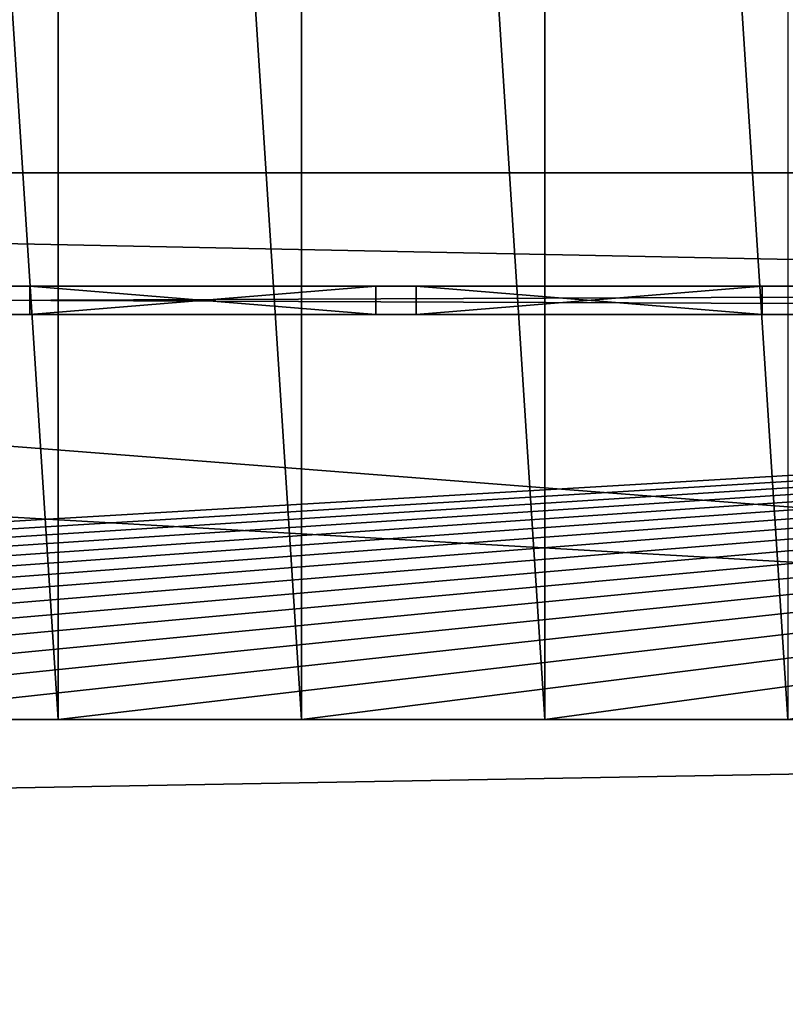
# Model space of a CAD drawing. Extents: x 22936 to 50368, y -4877 to 31080.
# Tile 327 of 601: x 47604 to 47793, y 1550 to 1793. Entities that reach past the tile are written whole.
import ezdxf

# ---------------------------------------------------------------- set-up
doc = ezdxf.new("R2010")
doc.units = 0
for name, color, linetype in [('01_GROS_OEUVRE', 251, 'CONTINUOUS'), ('04_MENUISERIES_EXT_', 40, 'CONTINUOUS'), ('05_VITRAGES', 40, 'CONTINUOUS'), ('08_AMENAGEMENTS_EXTERIEURS', 253, 'CONTINUOUS')]:
    doc.layers.add(name, color=color, linetype=linetype)

# ---------------------------------------------------------------- blocks, each defined once
blk = doc.blocks.new('GROUPER_19')
at = {"layer": '04_MENUISERIES_EXT_', "color": 251}
for p, q in [((2568, 7, 205), (4298, 7, 205)), ((4298, 7, 15), (2568, 7, 15)), ((3438, 7, 193), (3438, 7, 27)), ((3438, 7, 27), (3523.33, 7, 27)), ((3523.33, 7, 193), (3438, 7, 193)), ((3438, 0, 27), (3438, 7, 27)), ((3438, 0, 193), (3438, 7, 193)), ((3523.33, 7, 27), (3523.33, 7, 193)), ((3523.33, 0, 27), (3523.33, 7, 27)), ((3523.33, 0, 193), (3523.33, 7, 193)), ((3618.67, 7, 193), (3533.33, 7, 193)), ((3533.33, 7, 27), (3618.67, 7, 27)), ((3533.33, 0, 27), (3533.33, 7, 27)), ((3533.33, 7, 193), (3533.33, 7, 27)), ((3533.33, 0, 193), (3533.33, 7, 193)), ((3618.67, 0, 193), (3618.67, 7, 193)), ((3618.67, 7, 27), (3618.67, 7, 193)), ((3618.67, 0, 27), (3618.67, 7, 27)), ((4298, 0, 15), (2568, 0, 15)), ((2568, 0, 205), (4298, 0, 205)), ((3433, 0, 22), (3528.33, 0, 22)), ((3528.33, 0, 198), (3433, 0, 198)), ((3438, 0, 193), (3438, 0, 27)), ((3523.33, 0, 193), (3438, 0, 193)), ((3438, 0, 27), (3523.33, 0, 27)), ((3523.33, 0, 27), (3523.33, 0, 193)), ((3528.33, 0, 22), (3623.67, 0, 22)), ((3528.33, 0, 22), (3528.33, 0, 198)), ((3623.67, 0, 198), (3528.33, 0, 198)), ((3533.33, 0, 193), (3533.33, 0, 27)), ((3618.67, 0, 193), (3533.33, 0, 193)), ((3533.33, 0, 27), (3618.67, 0, 27)), ((3618.67, 0, 27), (3618.67, 0, 193)), ((3623.67, 0, 22), (3623.67, 0, 198)), ((3623.67, 0, 22), (3719, 0, 22)), ((3719, 0, 198), (3623.67, 0, 198))]:
    blk.add_line(p, q, dxfattribs=at)
mesh = blk.add_polyface(dxfattribs=at)
corners = [(4298, 0, 205), (2568, 7, 205), (2568, 0, 205), (4298, 7, 205)]
mesh.append_faces([[corners[k] for k in face] for face in [(0, 1, 2), (1, 0, 3)]], dxfattribs={"vtx0": -1, "color": 251})
mesh = blk.add_polyface(dxfattribs=at)
corners = [(2568, 7, 15), (2580, 7, 27), (4298, 7, 15), (2568, 7, 205), (2580, 7, 193), (2665.33, 7, 193), (2675.33, 7, 193), (2760.67, 7, 193), (2770.67, 7, 193), (2951.33, 7, 193), (2961.33, 7, 193), (3046.67, 7, 193), (3056.67, 7, 193), (3142, 7, 193), (3152, 7, 193), (3428, 7, 193), (3438, 7, 193), (3523.33, 7, 193), (3533.33, 7, 193), (3618.67, 7, 193), (3628.67, 7, 193), (3714, 7, 193), (3724, 7, 193), (3809.33, 7, 193), (3819.33, 7, 193), (4000, 7, 193), (4010, 7, 193), (4095.33, 7, 193), (4105.33, 7, 193), (4190.67, 7, 193), (4200.67, 7, 193), (4286, 7, 193), (4286, 7, 27), (4298, 7, 205), (2665.33, 7, 27), (2675.33, 7, 27), (2760.67, 7, 27), (2770.67, 7, 27), (2861, 7, 27), (2951.33, 7, 27), (2961.33, 7, 27), (3046.67, 7, 27), (3056.67, 7, 27), (3142, 7, 27), (3152, 7, 27), (3428, 7, 27), (3438, 7, 27), (3523.33, 7, 27), (3533.33, 7, 27), (3618.67, 7, 27), (3628.67, 7, 27), (3714, 7, 27), (3724, 7, 27), (3809.33, 7, 27), (3819.33, 7, 27), (4000, 7, 27), (4010, 7, 27), (4095.33, 7, 27), (4105.33, 7, 27), (4190.67, 7, 27), (4200.67, 7, 27)]
mesh.append_faces([[corners[k] for k in face] for face in [(0, 1, 2), (1, 3, 4), (4, 3, 5), (6, 3, 7), (8, 3, 9), (10, 3, 11), (12, 3, 13), (14, 3, 15), (16, 3, 17), (18, 3, 19), (20, 3, 21), (22, 3, 23), (24, 3, 25), (26, 3, 27), (28, 3, 29), (30, 3, 31), (2, 32, 33), (32, 59, 60), (33, 31, 3), (29, 60, 59), (60, 29, 30), (27, 58, 57), (58, 27, 28), (25, 56, 55), (56, 25, 26), (23, 54, 53), (54, 23, 24), (21, 52, 51), (52, 21, 22), (19, 50, 49), (50, 19, 20), (17, 48, 47), (48, 17, 18), (15, 46, 45), (46, 15, 16), (13, 44, 43), (44, 13, 14), (11, 42, 41), (42, 11, 12), (9, 40, 39), (40, 9, 10), (7, 37, 36), (37, 7, 8), (5, 35, 34), (35, 5, 6)]], dxfattribs={"vtx0": -1, "vtx1": -1, "color": 251})
mesh.append_faces([[corners[k] for k in face] for face in [(5, 3, 6), (7, 3, 8), (9, 3, 10), (11, 3, 12), (13, 3, 14), (15, 3, 16), (17, 3, 18), (19, 3, 20), (21, 3, 22), (23, 3, 24), (25, 3, 26), (27, 3, 28), (29, 3, 30), (32, 2, 1), (32, 34, 35), (32, 36, 37), (32, 39, 40), (32, 41, 42), (32, 43, 44), (32, 45, 46), (32, 47, 48), (32, 49, 50), (32, 51, 52), (32, 53, 54), (32, 55, 56), (32, 57, 58)]], dxfattribs={"vtx0": -1, "vtx1": -1, "vtx2": -1, "color": 251})
mesh.append_faces([[corners[k] for k in face] for face in [(1, 0, 3), (32, 1, 34), (32, 35, 36), (32, 37, 38), (32, 38, 39), (32, 40, 41), (32, 42, 43), (32, 44, 45), (32, 46, 47), (32, 48, 49), (32, 50, 51), (32, 52, 53), (32, 54, 55), (32, 56, 57), (32, 58, 59), (33, 32, 31)]], dxfattribs={"vtx0": -1, "vtx2": -1, "color": 251})
mesh = blk.add_polyface(dxfattribs=at)
corners = [(4298, 7, 15), (2568, 0, 15), (2568, 7, 15), (4298, 0, 15)]
mesh.append_faces([[corners[k] for k in face] for face in [(0, 1, 2), (1, 0, 3)]], dxfattribs={"vtx0": -1, "color": 251})
mesh = blk.add_polyface(dxfattribs=at)
corners = [(3523.33, 0, 27), (3438, 7, 27), (3438, 0, 27), (3523.33, 7, 27)]
mesh.append_faces([[corners[k] for k in face] for face in [(0, 1, 2), (1, 0, 3)]], dxfattribs={"vtx0": -1, "color": 251})
mesh = blk.add_polyface(dxfattribs=at)
corners = [(3523.33, 7, 193), (3438, 0, 193), (3438, 7, 193), (3523.33, 0, 193)]
mesh.append_faces([[corners[k] for k in face] for face in [(0, 1, 2), (1, 0, 3)]], dxfattribs={"vtx0": -1, "color": 251})
mesh = blk.add_polyface(dxfattribs=at)
corners = [(3438, 7, 27), (3438, 0, 193), (3438, 0, 27), (3438, 7, 193)]
mesh.append_faces([[corners[k] for k in face] for face in [(0, 1, 2), (1, 0, 3)]], dxfattribs={"vtx0": -1, "color": 251})
mesh = blk.add_polyface(dxfattribs=at)
corners = [(3523.33, 7, 193), (3523.33, 0, 27), (3523.33, 0, 193), (3523.33, 7, 27)]
mesh.append_faces([[corners[k] for k in face] for face in [(0, 1, 2), (1, 0, 3)]], dxfattribs={"vtx0": -1, "color": 251})
mesh = blk.add_polyface(dxfattribs=at)
corners = [(3533.33, 7, 27), (3533.33, 0, 193), (3533.33, 0, 27), (3533.33, 7, 193)]
mesh.append_faces([[corners[k] for k in face] for face in [(0, 1, 2), (1, 0, 3)]], dxfattribs={"vtx0": -1, "color": 251})
mesh = blk.add_polyface(dxfattribs=at)
corners = [(3618.67, 7, 193), (3533.33, 0, 193), (3533.33, 7, 193), (3618.67, 0, 193)]
mesh.append_faces([[corners[k] for k in face] for face in [(0, 1, 2), (1, 0, 3)]], dxfattribs={"vtx0": -1, "color": 251})
mesh = blk.add_polyface(dxfattribs=at)
corners = [(3618.67, 0, 27), (3533.33, 7, 27), (3533.33, 0, 27), (3618.67, 7, 27)]
mesh.append_faces([[corners[k] for k in face] for face in [(0, 1, 2), (1, 0, 3)]], dxfattribs={"vtx0": -1, "color": 251})
mesh = blk.add_polyface(dxfattribs=at)
corners = [(3618.67, 7, 193), (3618.67, 0, 27), (3618.67, 0, 193), (3618.67, 7, 27)]
mesh.append_faces([[corners[k] for k in face] for face in [(0, 1, 2), (1, 0, 3)]], dxfattribs={"vtx0": -1, "color": 251})
mesh = blk.add_polyface(dxfattribs=at)
corners = [(4298, 0, 15), (4291, 0, 22), (2568, 0, 15), (4298, 0, 205), (4291, 0, 198), (4195.67, 0, 198), (4100.33, 0, 198), (4005, 0, 198), (3814.33, 0, 198), (3719, 0, 198), (3623.67, 0, 198), (3528.33, 0, 198), (3433, 0, 198), (3147, 0, 198), (3051.67, 0, 198), (2956.33, 0, 198), (2765.67, 0, 198), (2670.33, 0, 198), (2575, 0, 198), (2575, 0, 22), (2568, 0, 205), (4195.67, 0, 22), (4100.33, 0, 22), (4005, 0, 22), (3814.33, 0, 22), (3719, 0, 22), (3623.67, 0, 22), (3528.33, 0, 22), (3433, 0, 22), (3147, 0, 22), (3051.67, 0, 22), (2956.33, 0, 22), (2861, 0, 22), (2765.67, 0, 22), (2670.33, 0, 22)]
mesh.append_faces([[corners[k] for k in face] for face in [(19, 33, 34)]], dxfattribs={"vtx0": -1, "color": 251})
mesh.append_faces([[corners[k] for k in face] for face in [(0, 1, 2), (1, 3, 4), (4, 3, 5), (5, 3, 6), (6, 3, 7), (7, 3, 8), (8, 3, 9), (9, 3, 10), (10, 3, 11), (11, 3, 12), (12, 3, 13), (13, 3, 14), (14, 3, 15), (15, 3, 16), (16, 3, 17), (17, 3, 18), (2, 19, 20), (20, 18, 3)]], dxfattribs={"vtx0": -1, "vtx1": -1, "color": 251})
mesh.append_faces([[corners[k] for k in face] for face in [(19, 2, 1)]], dxfattribs={"vtx0": -1, "vtx1": -1, "vtx2": -1, "color": 251})
mesh.append_faces([[corners[k] for k in face] for face in [(1, 0, 3), (19, 1, 21), (19, 21, 22), (19, 22, 23), (19, 23, 24), (19, 24, 25), (19, 25, 26), (19, 26, 27), (19, 27, 28), (19, 28, 29), (19, 29, 30), (19, 30, 31), (19, 31, 32), (19, 32, 33), (20, 19, 18)]], dxfattribs={"vtx0": -1, "vtx2": -1, "color": 251})
mesh = blk.add_polyface(dxfattribs=at)
corners = [(3528.33, 0, 22), (3523.33, 0, 27), (3433, 0, 22), (3528.33, 0, 198), (3523.33, 0, 193), (3438, 0, 193), (3438, 0, 27), (3433, 0, 198)]
mesh.append_faces([[corners[k] for k in face] for face in [(0, 1, 2), (1, 3, 4), (4, 3, 5), (2, 6, 7), (6, 2, 1), (7, 5, 3)]], dxfattribs={"vtx0": -1, "vtx1": -1, "color": 251})
mesh.append_faces([[corners[k] for k in face] for face in [(1, 0, 3), (7, 6, 5)]], dxfattribs={"vtx0": -1, "vtx2": -1, "color": 251})
mesh = blk.add_polyface(dxfattribs=at)
corners = [(3623.67, 0, 22), (3618.67, 0, 27), (3528.33, 0, 22), (3623.67, 0, 198), (3618.67, 0, 193), (3533.33, 0, 193), (3533.33, 0, 27), (3528.33, 0, 198)]
mesh.append_faces([[corners[k] for k in face] for face in [(0, 1, 2), (1, 3, 4), (4, 3, 5), (2, 6, 7), (6, 2, 1), (7, 5, 3)]], dxfattribs={"vtx0": -1, "vtx1": -1, "color": 251})
mesh.append_faces([[corners[k] for k in face] for face in [(1, 0, 3), (7, 6, 5)]], dxfattribs={"vtx0": -1, "vtx2": -1, "color": 251})
mesh = blk.add_polyface(dxfattribs=at)
corners = [(3719, 0, 22), (3714, 0, 27), (3623.67, 0, 22), (3719, 0, 198), (3714, 0, 193), (3628.67, 0, 193), (3628.67, 0, 27), (3623.67, 0, 198)]
mesh.append_faces([[corners[k] for k in face] for face in [(0, 1, 2), (1, 3, 4), (4, 3, 5), (2, 6, 7), (6, 2, 1), (7, 5, 3)]], dxfattribs={"vtx0": -1, "vtx1": -1, "color": 251})
mesh.append_faces([[corners[k] for k in face] for face in [(1, 0, 3), (7, 6, 5)]], dxfattribs={"vtx0": -1, "vtx2": -1, "color": 251})
blk = doc.blocks.new('GROUPER_20')
at = {"layer": '05_VITRAGES', "color": 8}
for p, q in [((3426, 11.1, 181), (3511.33, 11.1, 181)), ((3511.33, 11.1, 15), (3426, 11.1, 15)), ((3426, 11.1, 15), (3426, 11.1, 181)), ((3426, 4.1, 181), (3426, 11.1, 181)), ((3426, 4.1, 15), (3426, 11.1, 15)), ((3511.33, 11.1, 181), (3511.33, 11.1, 15)), ((3511.33, 4.1, 181), (3511.33, 11.1, 181)), ((3511.33, 4.1, 15), (3511.33, 11.1, 15)), ((3521.33, 11.1, 15), (3606.67, 11.1, 15)), ((3521.33, 4.1, 15), (3521.33, 11.1, 15)), ((3521.33, 11.1, 181), (3521.33, 11.1, 15)), ((3606.67, 11.1, 181), (3521.33, 11.1, 181)), ((3521.33, 4.1, 181), (3521.33, 11.1, 181)), ((3606.67, 4.1, 181), (3606.67, 11.1, 181)), ((3606.67, 4.1, 15), (3606.67, 11.1, 15)), ((3606.67, 11.1, 15), (3606.67, 11.1, 181)), ((3426, 4.1, 181), (3511.33, 4.1, 181)), ((3511.33, 4.1, 15), (3426, 4.1, 15)), ((3426, 4.1, 15), (3426, 4.1, 181)), ((3511.33, 4.1, 181), (3511.33, 4.1, 15)), ((3521.33, 4.1, 15), (3606.67, 4.1, 15)), ((3606.67, 4.1, 181), (3521.33, 4.1, 181)), ((3521.33, 4.1, 181), (3521.33, 4.1, 15)), ((3606.67, 4.1, 15), (3606.67, 4.1, 181))]:
    blk.add_line(p, q, dxfattribs=at)
mesh = blk.add_polyface(dxfattribs=at)
corners = [(3426, 11.1, 181), (3511.33, 11.1, 15), (3426, 11.1, 15), (3511.33, 11.1, 181)]
mesh.append_faces([[corners[k] for k in face] for face in [(0, 1, 2), (1, 0, 3)]], dxfattribs={"vtx0": -1, "color": 8})
mesh = blk.add_polyface(dxfattribs=at)
corners = [(3426, 11.1, 181), (3426, 4.1, 15), (3426, 4.1, 181), (3426, 11.1, 15)]
mesh.append_faces([[corners[k] for k in face] for face in [(0, 1, 2), (1, 0, 3)]], dxfattribs={"vtx0": -1, "color": 8})
mesh = blk.add_polyface(dxfattribs=at)
corners = [(3511.33, 11.1, 15), (3426, 4.1, 15), (3426, 11.1, 15), (3511.33, 4.1, 15)]
mesh.append_faces([[corners[k] for k in face] for face in [(0, 1, 2), (1, 0, 3)]], dxfattribs={"vtx0": -1, "color": 8})
mesh = blk.add_polyface(dxfattribs=at)
corners = [(3511.33, 4.1, 181), (3426, 11.1, 181), (3426, 4.1, 181), (3511.33, 11.1, 181)]
mesh.append_faces([[corners[k] for k in face] for face in [(0, 1, 2), (1, 0, 3)]], dxfattribs={"vtx0": -1, "color": 8})
mesh = blk.add_polyface(dxfattribs=at)
corners = [(3511.33, 11.1, 15), (3511.33, 4.1, 181), (3511.33, 4.1, 15), (3511.33, 11.1, 181)]
mesh.append_faces([[corners[k] for k in face] for face in [(0, 1, 2), (1, 0, 3)]], dxfattribs={"vtx0": -1, "color": 8})
mesh = blk.add_polyface(dxfattribs=at)
corners = [(3521.33, 11.1, 181), (3606.67, 11.1, 15), (3521.33, 11.1, 15), (3606.67, 11.1, 181)]
mesh.append_faces([[corners[k] for k in face] for face in [(0, 1, 2), (1, 0, 3)]], dxfattribs={"vtx0": -1, "color": 8})
mesh = blk.add_polyface(dxfattribs=at)
corners = [(3521.33, 11.1, 181), (3521.33, 4.1, 15), (3521.33, 4.1, 181), (3521.33, 11.1, 15)]
mesh.append_faces([[corners[k] for k in face] for face in [(0, 1, 2), (1, 0, 3)]], dxfattribs={"vtx0": -1, "color": 8})
mesh = blk.add_polyface(dxfattribs=at)
corners = [(3606.67, 4.1, 181), (3521.33, 11.1, 181), (3521.33, 4.1, 181), (3606.67, 11.1, 181)]
mesh.append_faces([[corners[k] for k in face] for face in [(0, 1, 2), (1, 0, 3)]], dxfattribs={"vtx0": -1, "color": 8})
mesh = blk.add_polyface(dxfattribs=at)
corners = [(3606.67, 11.1, 15), (3521.33, 4.1, 15), (3521.33, 11.1, 15), (3606.67, 4.1, 15)]
mesh.append_faces([[corners[k] for k in face] for face in [(0, 1, 2), (1, 0, 3)]], dxfattribs={"vtx0": -1, "color": 8})
mesh = blk.add_polyface(dxfattribs=at)
corners = [(3606.67, 11.1, 15), (3606.67, 4.1, 181), (3606.67, 4.1, 15), (3606.67, 11.1, 181)]
mesh.append_faces([[corners[k] for k in face] for face in [(0, 1, 2), (1, 0, 3)]], dxfattribs={"vtx0": -1, "color": 8})
mesh = blk.add_polyface(dxfattribs=at)
corners = [(3511.33, 4.1, 181), (3426, 4.1, 15), (3511.33, 4.1, 15), (3426, 4.1, 181)]
mesh.append_faces([[corners[k] for k in face] for face in [(0, 1, 2), (1, 0, 3)]], dxfattribs={"vtx0": -1, "color": 8})
mesh = blk.add_polyface(dxfattribs=at)
corners = [(3606.67, 4.1, 181), (3521.33, 4.1, 15), (3606.67, 4.1, 15), (3521.33, 4.1, 181)]
mesh.append_faces([[corners[k] for k in face] for face in [(0, 1, 2), (1, 0, 3)]], dxfattribs={"vtx0": -1, "color": 8})
blk = doc.blocks.new('GROUPER_17')
at = {"layer": '08_AMENAGEMENTS_EXTERIEURS'}
blk.add_line((-3553.28, 0), (1845, 0), dxfattribs=at)
at = {"layer": '08_AMENAGEMENTS_EXTERIEURS', "extrusion": (-1.06442e-31, 1.59491e-16, -1)}
blk.add_arc((-842.77, 575.51), 1155.71, 209.86574, 258.34701, dxfattribs=at)
at = {"layer": '08_AMENAGEMENTS_EXTERIEURS'}
mesh = blk.add_polyface(dxfattribs=at)
corners = [(16.45, 1860.4), (0, 1328), (0, 1844.55), (1795, 1328), (33.02, 1876.27), (49.71, 1892.12), (66.55, 1907.89), (83.55, 1923.55), (100.74, 1939.04), (118.11, 1954.33), (135.7, 1969.37), (153.53, 1984.11), (171.6, 1998.5), (189.93, 2012.5), (208.55, 2026.07), (227.46, 2039.16), (246.69, 2051.72), (266.25, 2063.72), (286.11, 2075.18), (306.26, 2086.08), (326.69, 2096.46), (347.37, 2106.3), (368.28, 2115.64), (389.4, 2124.46), (410.72, 2132.79), (432.21, 2140.64), (453.87, 2148), (475.66, 2154.9), (497.57, 2161.34), (519.59, 2167.33), (541.68, 2172.89), (563.84, 2178.01), (586.04, 2182.71), (608.27, 2187), (630.51, 2190.89), (652.73, 2194.39), (674.92, 2197.5), (697.06, 2200.25), (719.14, 2202.62), (741.15, 2204.62), (763.1, 2206.23), (785, 2207.43), (806.84, 2208.22), (828.63, 2208.57), (850.38, 2208.48), (872.08, 2207.93), (893.75, 2206.9), (915.39, 2205.39), (936.99, 2203.38), (958.57, 2200.86), (980.13, 2197.81), (1001.67, 2194.22), (1023.19, 2190.07), (1044.71, 2185.36), (1066.22, 2180.06), (1087.73, 2174.17), (1109.23, 2167.67), (1130.75, 2160.55), (1152.27, 2152.79), (1173.81, 2144.38), (1195.36, 2135.31), (1216.93, 2125.59), (1238.5, 2115.38), (1260.06, 2104.88), (1281.58, 2094.27), (1303.04, 2083.75), (1324.43, 2073.52), (1345.72, 2063.77), (1366.89, 2054.69), (1387.93, 2046.48), (1408.82, 2039.32), (1429.54, 2033.42), (1450.06, 2028.98), (1470.36, 2026.17), (1490.44, 2025.2), (1510.26, 2026.26), (1529.82, 2029.54), (1549.07, 2035.18), (1567.96, 2043.07), (1586.43, 2053.03), (1604.39, 2064.91), (1621.79, 2078.53), (1638.55, 2093.74), (1654.6, 2110.37), (1669.89, 2128.24), (1684.32, 2147.2), (1697.85, 2167.08), (1710.39, 2187.71), (1721.89, 2208.92), (1732.26, 2230.56), (1741.45, 2252.45), (1749.38, 2274.43), (1756.03, 2296.38), (1761.5, 2318.27), (1765.9, 2340.13), (1769.36, 2361.94), (1771.99, 2383.72), (1773.91, 2405.46), (1775.24, 2427.19), (1776.09, 2448.89), (1776.59, 2470.58), (1776.85, 2492.26), (1777, 2513.93), (2395.68, 2513.93), (1845, 75), (1845, 0), (1332.44, 6187.9), (953.84, 4324.79), (744.56, 6114.92), (1503.53, 4690.87), (1872.82, 4324.79), (2843.74, 4811.2), (2680.87, 4187.05), (193.79, -1456.02), (188.09, -1836.1), (174.84, -1645.82), (233.16, -2021.44), (244.41, -1272.11), (308.78, -2196.56), (325.25, -1099.34), (412.78, -2356.46), (434, -942.64), (3662.14, -2801.42), (567.57, -806.46), (722.14, -694.7), (893.31, -610.54), (1076.21, -556.38), (1155.38, -537.12), (1232.99, -512.33), (1308.66, -482.14), (1382.02, -446.69), (1452.7, -406.15), (1520.35, -360.74), (1584.63, -310.68), (1645.22, -256.21), (1701.82, -197.6), (1754.16, -135.16), (1801.96, -69.18), (1795, 75)]
mesh.append_faces([[corners[k] for k in face] for face in [(0, 1, 2), (106, 107, 108), (113, 114, 115)]], dxfattribs={"vtx0": -1})
mesh.append_faces([[corners[k] for k in face] for face in [(1, 0, 3), (104, 103, 105), (107, 109, 110), (110, 111, 112), (114, 113, 116), (116, 117, 118), (118, 119, 120), (120, 121, 122), (122, 112, 111)]], dxfattribs={"vtx0": -1, "vtx1": -1})
mesh.append_faces([[corners[k] for k in face] for face in [(3, 103, 104), (122, 105, 103)]], dxfattribs={"vtx0": -1, "vtx1": -1, "vtx2": -1})
mesh.append_faces([[corners[k] for k in face] for face in [(3, 0, 4), (3, 4, 5), (3, 5, 6), (3, 6, 7), (3, 7, 8), (3, 8, 9), (3, 9, 10), (3, 10, 11), (3, 11, 12), (3, 12, 13), (3, 13, 14), (3, 14, 15), (3, 15, 16), (3, 16, 17), (3, 17, 18), (3, 18, 19), (3, 19, 20), (3, 20, 21), (3, 21, 22), (3, 22, 23), (3, 23, 24), (3, 24, 25), (3, 25, 26), (3, 26, 27), (3, 27, 28), (3, 28, 29), (3, 29, 30), (3, 30, 31), (3, 31, 32), (3, 32, 33), (3, 33, 34), (3, 34, 35), (3, 35, 36), (3, 36, 37), (3, 37, 38), (3, 38, 39), (3, 39, 40), (3, 40, 41), (3, 41, 42), (3, 42, 43), (3, 43, 44), (3, 44, 45), (3, 45, 46), (3, 46, 47), (3, 47, 48), (3, 48, 49), (3, 49, 50), (3, 50, 51), (3, 51, 52), (3, 52, 53), (3, 53, 54), (3, 54, 55), (3, 55, 56), (3, 56, 57), (3, 57, 58), (3, 58, 59), (3, 59, 60), (3, 60, 61), (3, 61, 62), (3, 62, 63), (3, 63, 64), (3, 64, 65), (3, 65, 66), (3, 66, 67), (3, 67, 68), (3, 68, 69), (3, 69, 70), (3, 70, 71), (3, 71, 72), (3, 72, 73), (3, 73, 74), (3, 74, 75), (3, 75, 76), (3, 76, 77), (3, 77, 78), (3, 78, 79), (3, 79, 80), (3, 80, 81), (3, 81, 82), (3, 82, 83), (3, 83, 84), (3, 84, 85), (3, 85, 86), (3, 86, 87), (3, 87, 88), (3, 88, 89), (3, 89, 90), (3, 90, 91), (3, 91, 92), (3, 92, 93), (3, 93, 94), (3, 94, 95), (3, 95, 96), (3, 96, 97), (3, 97, 98), (3, 98, 99), (3, 99, 100), (3, 100, 101), (3, 101, 102), (3, 102, 103), (107, 106, 109), (110, 109, 111), (116, 113, 117), (118, 117, 119), (120, 119, 121), (122, 121, 123), (122, 123, 124), (122, 124, 125), (122, 125, 126), (122, 126, 127), (122, 127, 128), (122, 128, 129), (122, 129, 130), (122, 130, 131), (122, 131, 132), (122, 132, 133), (122, 133, 134), (122, 134, 135), (122, 135, 136), (122, 136, 137), (122, 137, 105), (122, 103, 112)]], dxfattribs={"vtx0": -1, "vtx2": -1})
mesh.append_faces([[corners[k] for k in face] for face in [(104, 138, 3)]], dxfattribs={"vtx2": -1})
mesh = blk.add_polyface(dxfattribs=at)
corners = [(1845, 0), (-3553.28, -95.86), (-3553.28, 0), (-3532.78, -1816.16), (722.14, -694.7), (567.57, -806.46), (434, -942.64), (325.25, -1099.34), (244.41, -1272.11), (193.79, -1456.02), (174.84, -1645.82), (893.31, -610.54), (1076.21, -556.38), (1155.38, -537.12), (1232.99, -512.33), (1308.66, -482.14), (1382.02, -446.69), (1452.7, -406.15), (1520.35, -360.74), (1584.63, -310.68), (1645.22, -256.21), (1701.82, -197.6), (1754.16, -135.16), (1801.96, -69.18), (308.78, -2196.56), (412.78, -2356.46), (233.16, -2021.44), (188.09, -1836.1)]
mesh.append_faces([[corners[k] for k in face] for face in [(0, 1, 2), (22, 0, 23), (3, 24, 25)]], dxfattribs={"vtx0": -1})
mesh.append_faces([[corners[k] for k in face] for face in [(1, 0, 3), (4, 0, 11), (11, 0, 12), (12, 0, 13), (13, 0, 14), (14, 0, 15), (15, 0, 16), (16, 0, 17), (17, 0, 18), (18, 0, 19), (19, 0, 20), (20, 0, 21), (21, 0, 22), (24, 3, 26), (26, 3, 27), (27, 3, 10)]], dxfattribs={"vtx0": -1, "vtx1": -1})
mesh.append_faces([[corners[k] for k in face] for face in [(3, 0, 4)]], dxfattribs={"vtx0": -1, "vtx1": -1, "vtx2": -1})
mesh.append_faces([[corners[k] for k in face] for face in [(3, 4, 5), (3, 5, 6), (3, 6, 7), (3, 7, 8), (3, 8, 9), (3, 9, 10)]], dxfattribs={"vtx0": -1, "vtx2": -1})
blk = doc.blocks.new('GROUPER_5')
at = {"layer": '01_GROS_OEUVRE'}
for p, q in [((3480, 0, 381.38), (3480, 928, 621)), ((3540, 0, 381.38), (3540, 928, 621)), ((2603, 135, 50), (4333, 135, 50)), ((2603, 135, 275), (4333, 135, 275)), ((2603, 135, 240), (4333, 135, 240)), ((2603, 100, 240), (4333, 100, 240)), ((2603, 100), (4333, 100)), ((4333, 100, 290), (2603, 100, 290)), ((2603, 0, 50), (4333, 0, 50)), ((3420, 0, 290), (3480, 0, 290)), ((3420, 0, 381.38), (3480, 0, 381.38)), ((3480, 0, 381.38), (3480, 0, 290)), ((3480, 0, 290), (3540, 0, 290)), ((3480, 0, 381.38), (3540, 0, 381.38)), ((3540, 0, 381.38), (3540, 0, 290)), ((3540, 0, 290), (3600, 0, 290)), ((3540, 0, 381.38), (3600, 0, 381.38)), ((3600, 0, 381.38), (3600, 0, 290)), ((3600, 0, 290), (3660, 0, 290)), ((3600, 0, 381.38), (3660, 0, 381.38))]:
    blk.add_line(p, q, dxfattribs=at)
at = {"layer": '01_GROS_OEUVRE', "color": 7}
for p, q in [((3600, 0, 381.38), (3600, 928, 621)), ((4333, 135), (2603, 135)), ((2603, 100, 300), (4333, 100, 300)), ((4333, 0), (2568, 0))]:
    blk.add_line(p, q, dxfattribs=at)
mesh = blk.add_polyface(dxfattribs=at)
corners = [(2588, 1174), (2568, 838.54), (2568, 1174), (2603, 866.73), (2704.46, 808.8), (2711.91, 843), (3593, 1328), (3393, 1308), (3393, 1328), (3993, 1328), (3793, 1308), (3793, 1328), (4333, 1293), (4333, 100), (4333, 135), (2603, 100), (4333, 0), (2568, 0), (4368, 0), (4348, 316.26), (4368, 316.26), (4368, 1328), (4193, 1308), (4193, 1328), (4348, 716.26), (4368, 716.26), (2568, 1328), (2588, 1283), (2568, 1283), (2603, 1293), (3193, 1328), (3193, 1308), (3593, 1308), (3993, 1308), (2568, 670.69), (2603, 627.24), (2669.54, 648.56), (2662.08, 614.37), (2603, 135)]
mesh.append_faces([[corners[k] for k in face] for face in [(0, 1, 2), (4, 3, 5), (6, 7, 8), (9, 10, 11), (12, 13, 14), (18, 19, 20), (21, 22, 23), (24, 21, 25), (26, 27, 28), (35, 36, 37)]], dxfattribs={"vtx0": -1, "color": 7})
mesh.append_faces([[corners[k] for k in face] for face in [(1, 3, 4), (16, 13, 18), (27, 29, 0), (29, 31, 12), (32, 7, 6), (33, 10, 9), (34, 35, 17)]], dxfattribs={"vtx0": -1, "vtx1": -1, "color": 7})
mesh.append_faces([[corners[k] for k in face] for face in [(1, 0, 3), (18, 13, 19), (19, 13, 12), (22, 21, 12), (12, 21, 24), (27, 26, 29), (12, 7, 32), (12, 10, 33), (17, 35, 15)]], dxfattribs={"vtx0": -1, "vtx1": -1, "vtx2": -1, "color": 7})
mesh.append_faces([[corners[k] for k in face] for face in [(15, 16, 17), (16, 15, 13), (12, 24, 19), (29, 26, 30), (0, 29, 3), (29, 30, 31), (12, 31, 7), (12, 32, 10), (12, 33, 22), (35, 34, 36)]], dxfattribs={"vtx0": -1, "vtx2": -1, "color": 7})
mesh.append_faces([[corners[k] for k in face] for face in [(38, 15, 35)]], dxfattribs={"vtx1": -1, "color": 7})
mesh = blk.add_polyface(dxfattribs=at)
corners = [(2603, 1293, 275), (4333, 135, 275), (2603, 135, 275), (4333, 1293, 275)]
mesh.append_faces([[corners[k] for k in face] for face in [(0, 1, 2), (1, 0, 3)]], dxfattribs={"vtx0": -1, "color": 7})
at = {"layer": '01_GROS_OEUVRE'}
mesh = blk.add_polyface(dxfattribs=at)
corners = [(3420, 928, 621), (3480, 0, 381.38), (3420, 0, 381.38), (3480, 928, 621)]
mesh.append_faces([[corners[k] for k in face] for face in [(0, 1, 2), (1, 0, 3)]], dxfattribs={"vtx0": -1})
mesh = blk.add_polyface(dxfattribs=at)
corners = [(3480, 928, 621), (3540, 0, 381.38), (3480, 0, 381.38), (3540, 928, 621)]
mesh.append_faces([[corners[k] for k in face] for face in [(0, 1, 2), (1, 0, 3)]], dxfattribs={"vtx0": -1})
mesh = blk.add_polyface(dxfattribs=at)
corners = [(3540, 928, 621), (3600, 0, 381.38), (3540, 0, 381.38), (3600, 928, 621)]
mesh.append_faces([[corners[k] for k in face] for face in [(0, 1, 2), (1, 0, 3)]], dxfattribs={"vtx0": -1})
mesh = blk.add_polyface(dxfattribs=at)
corners = [(3600, 928, 621), (3660, 0, 381.38), (3600, 0, 381.38), (3660, 928, 621)]
mesh.append_faces([[corners[k] for k in face] for face in [(0, 1, 2), (1, 0, 3)]], dxfattribs={"vtx0": -1})
at = {"layer": '01_GROS_OEUVRE', "color": 7}
mesh = blk.add_polyface(dxfattribs=at)
corners = [(2603, 135), (4333, 100), (2603, 100), (4333, 135)]
mesh.append_faces([[corners[k] for k in face] for face in [(0, 1, 2), (1, 0, 3)]], dxfattribs={"vtx0": -1, "color": 7})
mesh = blk.add_polyface(dxfattribs=at)
corners = [(2603, 135, 50), (4333, 135), (2603, 135), (4333, 135, 50)]
mesh.append_faces([[corners[k] for k in face] for face in [(0, 1, 2), (1, 0, 3)]], dxfattribs={"vtx0": -1, "color": 7})
mesh = blk.add_polyface(dxfattribs=at)
corners = [(2603, 135, 240), (4333, 100, 240), (2603, 100, 240), (4333, 135, 240)]
mesh.append_faces([[corners[k] for k in face] for face in [(0, 1, 2), (1, 0, 3)]], dxfattribs={"vtx0": -1, "color": 7})
mesh = blk.add_polyface(dxfattribs=at)
corners = [(2603, 135, 275), (4333, 135, 240), (2603, 135, 240), (4333, 135, 275)]
mesh.append_faces([[corners[k] for k in face] for face in [(0, 1, 2), (1, 0, 3)]], dxfattribs={"vtx0": -1, "color": 7})
mesh = blk.add_polyface(dxfattribs=at)
corners = [(4333, 0, 50), (2603, 135, 50), (2603, 0, 50), (4333, 135, 50)]
mesh.append_faces([[corners[k] for k in face] for face in [(0, 1, 2), (1, 0, 3)]], dxfattribs={"vtx0": -1, "color": 7})
mesh = blk.add_polyface(dxfattribs=at)
corners = [(4333, 100, 290), (2603, 100, 240), (4333, 100, 240), (2603, 100, 290)]
mesh.append_faces([[corners[k] for k in face] for face in [(0, 1, 2), (1, 0, 3)]], dxfattribs={"vtx0": -1, "color": 7})
mesh = blk.add_polyface(dxfattribs=at)
corners = [(4333, 100, 300), (2603, 100, 290), (4333, 100, 290), (2603, 100, 300)]
mesh.append_faces([[corners[k] for k in face] for face in [(0, 1, 2), (1, 0, 3)]], dxfattribs={"vtx0": -1, "color": 7})
at = {"layer": '01_GROS_OEUVRE'}
mesh = blk.add_polyface(dxfattribs=at)
corners = [(2640, 0, 290), (2603, 100, 290), (2603, 0, 290), (4333, 100, 290), (2700, 0, 290), (2760, 0, 290), (2820, 0, 290), (2880, 0, 290), (2940, 0, 290), (3000, 0, 290), (3060, 0, 290), (3120, 0, 290), (3180, 0, 290), (3240, 0, 290), (3300, 0, 290), (3360, 0, 290), (3420, 0, 290), (3480, 0, 290), (3540, 0, 290), (3600, 0, 290), (3660, 0, 290), (3720, 0, 290), (3780, 0, 290), (3840, 0, 290), (3900, 0, 290), (3960, 0, 290), (4020, 0, 290), (4080, 0, 290), (4140, 0, 290), (4200, 0, 290), (4260, 0, 290), (4320, 0, 290), (4333, 0, 290)]
mesh.append_faces([[corners[k] for k in face] for face in [(0, 1, 2), (3, 31, 32)]], dxfattribs={"vtx0": -1})
mesh.append_faces([[corners[k] for k in face] for face in [(1, 0, 3)]], dxfattribs={"vtx0": -1, "vtx1": -1})
mesh.append_faces([[corners[k] for k in face] for face in [(3, 0, 4), (3, 4, 5), (3, 5, 6), (3, 6, 7), (3, 7, 8), (3, 8, 9), (3, 9, 10), (3, 10, 11), (3, 11, 12), (3, 12, 13), (3, 13, 14), (3, 14, 15), (3, 15, 16), (3, 16, 17), (3, 17, 18), (3, 18, 19), (3, 19, 20), (3, 20, 21), (3, 21, 22), (3, 22, 23), (3, 23, 24), (3, 24, 25), (3, 25, 26), (3, 26, 27), (3, 27, 28), (3, 28, 29), (3, 29, 30), (3, 30, 31)]], dxfattribs={"vtx0": -1, "vtx2": -1})
mesh = blk.add_polyface(dxfattribs=at)
corners = [(4368, 0), (4333, 0, 50), (2603, 0, 50), (4368, 0, 290), (4333, 0, 290), (2603, 0, 290), (2580, 0, 290), (2568, 0), (4333, 0), (2568, 0, 290)]
mesh.append_faces([[corners[k] for k in face] for face in [(1, 3, 4), (0, 7, 8)]], dxfattribs={"vtx0": -1})
mesh.append_faces([[corners[k] for k in face] for face in [(7, 2, 9), (9, 2, 6)]], dxfattribs={"vtx0": -1, "vtx1": -1})
mesh.append_faces([[corners[k] for k in face] for face in [(7, 0, 2)]], dxfattribs={"vtx0": -1, "vtx1": -1, "vtx2": -1})
mesh.append_faces([[corners[k] for k in face] for face in [(0, 1, 2), (1, 0, 3)]], dxfattribs={"vtx0": -1, "vtx2": -1})
mesh.append_faces([[corners[k] for k in face] for face in [(5, 6, 2)]], dxfattribs={"vtx1": -1})
at = {"layer": '01_GROS_OEUVRE', "color": 7}
mesh = blk.add_polyface(dxfattribs=at)
corners = [(3480, 0, 381.38), (3420, 0, 290), (3480, 0, 290), (3420, 0, 381.38)]
mesh.append_faces([[corners[k] for k in face] for face in [(0, 1, 2), (1, 0, 3)]], dxfattribs={"vtx0": -1, "color": 7})
mesh = blk.add_polyface(dxfattribs=at)
corners = [(3540, 0, 381.38), (3480, 0, 290), (3540, 0, 290), (3480, 0, 381.38)]
mesh.append_faces([[corners[k] for k in face] for face in [(0, 1, 2), (1, 0, 3)]], dxfattribs={"vtx0": -1, "color": 7})
mesh = blk.add_polyface(dxfattribs=at)
corners = [(3600, 0, 381.38), (3540, 0, 290), (3600, 0, 290), (3540, 0, 381.38)]
mesh.append_faces([[corners[k] for k in face] for face in [(0, 1, 2), (1, 0, 3)]], dxfattribs={"vtx0": -1, "color": 7})
mesh = blk.add_polyface(dxfattribs=at)
corners = [(3660, 0, 381.38), (3600, 0, 290), (3660, 0, 290), (3600, 0, 381.38)]
mesh.append_faces([[corners[k] for k in face] for face in [(0, 1, 2), (1, 0, 3)]], dxfattribs={"vtx0": -1, "color": 7})
at = {"layer": '05_VITRAGES'}
mesh = blk.add_polyface(dxfattribs=at)
corners = [(2603, 1293), (2711.91, 843), (2603, 866.73), (4333, 1293), (4333, 135), (2662.08, 614.37), (2603, 135), (2603, 627.24), (2669.54, 648.56), (2704.46, 808.8)]
mesh.append_faces([[corners[k] for k in face] for face in [(0, 1, 2), (5, 6, 7)]], dxfattribs={"vtx0": -1})
mesh.append_faces([[corners[k] for k in face] for face in [(6, 5, 4)]], dxfattribs={"vtx0": -1, "vtx1": -1})
mesh.append_faces([[corners[k] for k in face] for face in [(1, 0, 3), (1, 3, 4), (4, 5, 8), (4, 8, 9), (4, 9, 1)]], dxfattribs={"vtx0": -1, "vtx2": -1})

msp = doc.modelspace()

# ---------------------------------------------------------------- block references
at = {"layer": '01_GROS_OEUVRE', "color": 7}
msp.add_blockref('GROUPER_5', (44133.19, 1619.93), dxfattribs=at)
at = {"layer": '04_MENUISERIES_EXT_', "color": 251}
msp.add_blockref('GROUPER_19', (44168.19, 1719.93, 35), dxfattribs=at)
at = {"layer": '05_VITRAGES'}
msp.add_blockref('GROUPER_20', (44180.19, 1715.83, 47), dxfattribs=at)
at = {"layer": '08_AMENAGEMENTS_EXTERIEURS', "color": 54}
msp.add_blockref('GROUPER_17', (46706.19, 1619.93), dxfattribs=at)

doc.saveas('drawing.dxf')
